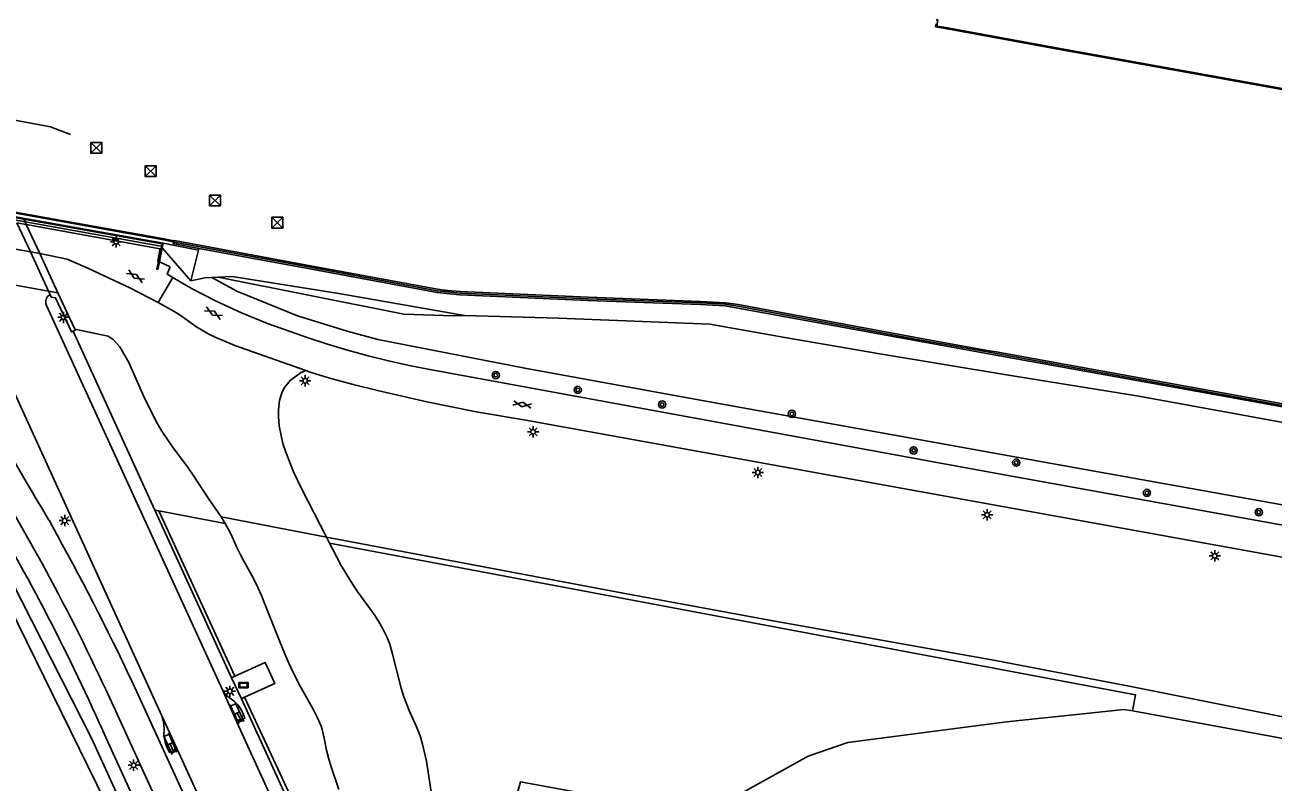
# Model space of a CAD drawing. Extents: x 130998 to 133001, y 398999 to 403002.
# Drawn here: x 131275 to 131412.6, y 399095.3 to 399178.7 of the extents above; entities that cross this region are included whole.
import ezdxf

# ---------------------------------------------------------------- set-up
doc = ezdxf.new("R2010")
doc.units = 0
for name, color, linetype in [('gg-afsc-hekwerk', 7, 'Continuous'), ('gg-afsc-muur', 7, 'Continuous'), ('gg-knt-BGT kruinlijn', 7, 'Continuous'), ('gg-knt-bovenkant onderkant talud', 7, 'Continuous'), ('gg-knt-verharding', 7, 'Continuous'), ('gg-knt-verharding nz', 7, 'Continuous'), ('gg-kwrk-geleidewerk', 7, 'Continuous'), ('gg-kwrk-kunstwerk', 7, 'Continuous'), ('gg-kwrk-kunstwerk niveau 01', 7, 'Continuous'), ('gt-grn-groengrens', 7, 'Continuous'), ('gt-grn-weggrens', 7, 'Continuous'), ('gt-symb-boom', 7, 'Continuous'), ('gt-symb-gesloten verharding', 7, 'Continuous'), ('gt-symb-klinker verharding', 7, 'Continuous'), ('gt-symb-kolk center center', 7, 'Continuous'), ('gt-symb-lichtmast', 7, 'Continuous'), ('gt-symb-meerpaal', 7, 'Continuous'), ('gt-symb-reclamebord', 7, 'Continuous'), ('gx-grn-maaiveld', 7, 'Continuous')]:
    doc.layers.add(name, color=color, linetype=linetype)

# ---------------------------------------------------------------- blocks, each defined once
blk = doc.blocks.new('gt0-MPAAL')
at = {"layer": 'gt-symb-meerpaal'}
for p, q in [((-0.6, 0.6), (0.6, -0.6)), ((-0.6, -0.6), (0.6, 0.6))]:
    blk.add_line(p, q, dxfattribs=at)
blk.add_lwpolyline([(-0.6, 0.6), (-0.6, -0.6), (0.6, -0.6), (0.6, 0.6)], close=True, dxfattribs=at)
blk = doc.blocks.new('gt0-BOOM')
at = {"layer": 'gt-symb-boom'}
for radius in [0.4, 0.2]:
    blk.add_circle((0, 0), radius, dxfattribs=at)
blk = doc.blocks.new('gt0-LMAST')
at = {"layer": 'gt-symb-lichtmast'}
for p, q in [((-0.18, 0.17), (-0.45, 0.44)), ((-0.01, 0.25), (-0.01, 0.62)), ((0.17, 0.17), (0.44, 0.44)), ((-0.26, 0), (-0.63, 0)), ((-0.18, -0.18), (-0.45, -0.45)), ((-0.01, -0.25), (-0.01, -0.63)), ((0.44, -0.45), (0.17, -0.18)), ((0.24, 0), (0.62, 0))]:
    blk.add_line(p, q, dxfattribs=at)
blk.add_circle((-0.01, 0), 0.25, dxfattribs=at)
blk = doc.blocks.new('gt0-GESVH1')
at = {"layer": 'gt-symb-gesloten verharding'}
for p, q in [((-0.99, -0.26), (0.01, 0.24)), ((0.01, -0.26), (-0.99, 0.24)), ((0.01, 0.24), (1.01, -0.26)), ((1.01, 0.24), (0.01, -0.26))]:
    blk.add_line(p, q, dxfattribs=at)
blk = doc.blocks.new('gt0-KOLKCC')
at = {"layer": 'gt-symb-kolk center center'}
blk.add_lwpolyline([(-0.38, 0.2), (0.38, 0.2), (0.38, -0.2), (-0.38, -0.2)], close=True, dxfattribs=at)
blk = doc.blocks.new('gt0-KL1')
at = {"layer": 'gt-symb-klinker verharding'}
for p, q in [((-1.15, 0.3), (1.15, 0.3)), ((-1, -0.3), (-1, 0.3)), ((-0.5, 0.3), (-0.5, 0.45)), ((0, -0.3), (0, 0.3)), ((0.5, 0.3), (0.5, 0.45)), ((1, -0.3), (1, 0.3)), ((-1.15, -0.3), (1.15, -0.3)), ((-0.5, -0.45), (-0.5, -0.3)), ((0.5, -0.45), (0.5, -0.3))]:
    blk.add_line(p, q, dxfattribs=at)
blk = doc.blocks.new('gt0-RBORD')
at = {"layer": 'gt-symb-reclamebord'}
blk.add_lwpolyline([(-0.5, 0.29), (-0.5, -0.29), (0.5, -0.29), (0.5, 0.29), (-0.5, 0.29)], dxfattribs=at)
blk.add_lwpolyline([(-0.42, -0.21), (0.42, -0.21), (0.42, 0.21), (-0.42, 0.21)], close=True, dxfattribs=at)

msp = doc.modelspace()

# ---------------------------------------------------------------- linework, layer by layer
at = {"layer": 'gg-afsc-hekwerk'}
msp.add_line((131397.06, 399103.13), (131396.13, 399103.3), dxfattribs=at)
for points in [[(131396.13, 399103.3), (131383.16, 399101.91), (131365.7, 399099.65), (131361.33, 399098.15), (131349.6, 399091.64), (131329.61, 399095.33), (131327.17, 399086.55), (131354.12, 399080.37), (131368.7, 399071.15), (131379.26, 399062.61), (131395.96, 399045.79)], [(131425.08, 399015.6), (131433.92, 399023.68), (131457.92, 399046.05), (131489.4, 399076.2), (131492.13, 399085.56), (131471.64, 399089.42), (131397.06, 399103.13)]]:
    msp.add_lwpolyline(points, dxfattribs=at)
at = {"layer": 'gg-afsc-muur'}
msp.add_lwpolyline([(131291.42, 399154.79), (131291.64, 399154.74), (131306.42, 399152.01), (131320.44, 399149.42), (131321.58, 399149.29), (131322.95, 399149.15), (131337.05, 399148.53), (131349.45, 399148.08), (131352.18, 399147.94), (131353.58, 399147.72), (131373.95, 399143.96), (131381.25, 399142.65), (131382.02, 399142.51), (131404.3, 399138.49), (131427.55, 399134.26), (131452.35, 399129.72), (131474.5, 399125.74), (131478.82, 399124.94), (131479.64, 399124.79), (131497.72, 399121.55), (131514.63, 399118.49)], dxfattribs=at)
at = {"layer": 'gg-knt-BGT kruinlijn'}
for p, q in [((131293.28, 399150.52), (131294.83, 399150.84)), ((131294.83, 399150.84), (131295.57, 399150.88)), ((131295.57, 399150.88), (131296.27, 399150.91)), ((131296.27, 399150.91), (131297.84, 399150.98)), ((131297.84, 399150.98), (131309.6, 399149.13)), ((131309.6, 399149.13), (131323.44, 399146.7)), ((131323.44, 399146.7), (131333.81, 399146.41)), ((131333.81, 399146.41), (131350.49, 399145.76)), ((131350.49, 399145.76), (131358.75, 399144.29)), ((131358.75, 399144.29), (131369.21, 399142.47)), ((131369.21, 399142.47), (131383.17, 399140.18)), ((131383.17, 399140.18), (131397.76, 399137.81)), ((131397.76, 399137.81), (131420.35, 399133.71))]:
    msp.add_line(p, q, dxfattribs=at)
msp.add_lwpolyline([(131273.52, 399117.45), (131282.33, 399100.13), (131288.58, 399086.47)], dxfattribs=at)
at = {"layer": 'gg-knt-bovenkant onderkant talud'}
for q in [(131322.2, 399146.68), (131323.44, 399146.7)]:
    msp.add_line((131322.23, 399146.67), q, dxfattribs=at)
at = {"layer": 'gg-knt-verharding'}
for p, q in [((131268.23, 399150.42), (131290.09, 399102.57)), ((131296.74, 399105.52), (131277.37, 399147.8)), ((131289.32, 399125.24), (131280.29, 399144.97)), ((131297.77, 399106.79), (131289.32, 399125.24)), ((131277.65, 399124.13), (131278.53, 399122.51)), ((131297.77, 399106.79), (131298.13, 399106.96)), ((131298.84, 399104.46), (131297.77, 399106.79)), ((131298.35, 399101.88), (131296.74, 399105.52)), ((131287.3, 399105.3), (131335.46, 399000)), ((131299.2, 399104.63), (131298.84, 399104.46)), ((131298.84, 399104.46), (131346.67, 399000)), ((131285.55, 399101.88), (131332.13, 399000)), ((131291.78, 399098.91), (131290.09, 399102.57)), ((131316.89, 399061.47), (131298.35, 399101.88)), ((131290.51, 399085.8), (131283.57, 399100.95)), ((131291.78, 399098.91), (131310.33, 399058.25))]:
    msp.add_line(p, q, dxfattribs=at)
for points in [[(131276.62, 399153.54), (131279.66, 399152.89), (131281.98, 399151.88), (131286.54, 399149.74), (131289.68, 399148.12)], [(131290.99, 399152.08), (131290.67, 399151.25), (131291.29, 399150.88)], [(131291.29, 399150.88), (131293.33, 399149.69), (131296.06, 399148.27), (131298.86, 399146.98), (131301.71, 399145.83), (131306.1, 399144.26), (131308.32, 399143.54), (131310.55, 399142.88), (131312.8, 399142.27), (131315.06, 399141.71), (131317.33, 399141.2), (131319.61, 399140.74), (131381.94, 399129.33), (131499.84, 399108.03), (131501.87, 399107.66)], [(131305.93, 399140.65), (131298.12, 399143.4), (131295.96, 399144.31), (131295.25, 399144.65), (131293.84, 399145.47), (131292.46, 399146.47), (131291.75, 399146.94), (131289.68, 399148.12)], [(131466.11, 399110.57), (131330.2, 399135.16), (131324.72, 399136.1), (131319.27, 399137.2), (131313.85, 399138.42), (131311.15, 399139.1), (131308.46, 399139.83), (131306.42, 399140.47), (131305.93, 399140.65)], [(131298.13, 399106.96), (131301.47, 399108.47), (131302.52, 399106.14), (131299.2, 399104.63)], [(131298.35, 399101.88), (131299.24, 399102.33), (131298.92, 399103.08)], [(131290.09, 399102.57), (131290.29, 399101.76), (131290.32, 399100.93)], [(131290.6, 399099.24), (131290.92, 399098.55), (131291.78, 399098.91)]]:
    msp.add_lwpolyline(points, dxfattribs=at)
for centre, radius, start, end in [((131278.2, 399148.21), 0.925, 118.6762, 206.0973), ((131499.16, 399258.33), 259, 205.4168, 211.2078), ((131063.03, 399002.45), 243.72, 24.0766, 31.417), ((131066.58, 399004.16), 237.6, 24.0406, 31.252), ((131032.71, 398986.49), 280.94, 25.0175, 28.9587), ((131299.24, 399106.75), 2.78, 206.1115, 240.432), ((131296.02, 399101.72), 3.2, 25.0516, 54.6674), ((131293.83, 399100.63), 3.52, 175.1081, 203.401)]:
    msp.add_arc(centre, radius, start, end, dxfattribs=at)
at = {"layer": 'gg-knt-verharding nz'}
for p, q in [((131264.86, 399155.64), (131275.6, 399153.7)), ((131275.6, 399153.7), (131276.62, 399153.54))]:
    msp.add_line(p, q, dxfattribs=at)
at = {"layer": 'gg-kwrk-geleidewerk'}
msp.add_lwpolyline([(131280, 399166.63), (131277.81, 399167.49), (131249.86, 399172.7), (131246.78, 399172.7)], dxfattribs=at)
at = {"layer": 'gg-kwrk-kunstwerk'}
for p, q in [((131274.11, 399156.91), (131275.14, 399156.74)), ((131277.76, 399149.02), (131277.59, 399149.39)), ((131278.63, 399149.2), (131280.48, 399145.18))]:
    msp.add_line(p, q, dxfattribs=at)
for points in [[(131280.29, 399144.97), (131280.13, 399144.89), (131278.37, 399148.64), (131277.89, 399148.73), (131277.76, 399149.02)], [(131280.48, 399145.18), (131280.53, 399145.08), (131280.29, 399144.97)]]:
    msp.add_lwpolyline(points, dxfattribs=at)
at = {"layer": 'gg-kwrk-kunstwerk niveau 01'}
for p, q in [((131275.6, 399153.7), (131274.11, 399156.91)), ((131274.83, 399157.43), (131275.01, 399157.02)), ((131275.01, 399157.02), (131275.14, 399156.74)), ((131275.14, 399156.74), (131276.62, 399153.54)), ((131277.59, 399149.39), (131275.6, 399153.7)), ((131276.62, 399153.54), (131278.63, 399149.2)), ((131266.84, 399151.34), (131277.59, 399149.39)), ((131277.59, 399149.39), (131278.63, 399149.2))]:
    msp.add_line(p, q, dxfattribs=at)
at = {"layer": 'gt-grn-groengrens'}
for p, q in [((131289.32, 399125.24), (131289.75, 399125.16)), ((131298.13, 399106.96), (131289.75, 399125.16)), ((131289.75, 399125.16), (131297.04, 399123.79)), ((131296.63, 399124.51), (131308.22, 399122.27)), ((131297.04, 399123.79), (131296.63, 399124.51)), ((131308.22, 399122.27), (131308.55, 399121.62))]:
    msp.add_line(p, q, dxfattribs=at)
for points in [[(131295.57, 399150.88), (131298.35, 399149.39), (131305.02, 399146.68), (131310.49, 399144.97), (131313.88, 399144.07), (131330.07, 399140.89), (131349.62, 399137.35), (131387.96, 399130.42), (131442.07, 399120.73), (131457.66, 399117.87), (131502.43, 399109.83), (131515.85, 399107.46), (131550.71, 399101.12)], [(131322.2, 399146.68), (131316.75, 399146.84), (131296.27, 399150.91)], [(131280.48, 399145.18), (131284.16, 399144.44), (131284.73, 399144.07), (131285.45, 399143.26), (131286.44, 399141.52), (131288.22, 399137.51), (131289.57, 399134.83), (131290.08, 399133.97), (131291.24, 399132.24), (131292.98, 399129.91), (131293.54, 399129.09), (131294.62, 399127.41), (131295.35, 399126.31), (131296.63, 399124.51)], [(131308.22, 399122.27), (131305.46, 399127.65), (131304.6, 399129.46), (131303.73, 399131.63), (131303.43, 399132.59), (131303.01, 399134.55), (131302.93, 399135.55), (131302.93, 399136.32), (131303.05, 399137.33), (131303.34, 399138.3), (131303.58, 399138.77), (131304.21, 399139.54), (131305.37, 399140.37), (131305.93, 399140.65)], [(131258.01, 399126.68), (131260.35, 399126.53), (131267.92, 399120.88), (131272.26, 399116.71), (131286.82, 399087.08)], [(131297.04, 399123.79), (131297.42, 399123.13), (131297.7, 399122.58), (131298.34, 399121.14), (131298.79, 399120.24), (131300.2, 399117.63), (131300.64, 399116.74), (131301.05, 399115.83), (131301.81, 399113.98), (131303.11, 399110.66), (131303.89, 399108.81), (131304.3, 399107.9), (131304.73, 399107), (131305.32, 399105.85), (131306.78, 399103.23), (131307.23, 399102.35), (131307.63, 399101.43), (131307.75, 399101.08), (131307.98, 399100.11), (131308.23, 399098.79), (131308.47, 399097.82), (131308.77, 399096.86), (131309.58, 399094.48)], [(131465.13, 399092.2), (131396.7, 399105.85), (131381.96, 399108.67), (131357.63, 399113.02), (131341.53, 399116.01), (131308.22, 399122.27)], [(131397.06, 399103.13), (131397.41, 399104.91), (131317.93, 399119.84), (131308.55, 399121.62)], [(131319.85, 399093.74), (131319.23, 399097.6), (131318.82, 399099.47), (131318.54, 399100.39), (131318.16, 399101.36), (131317.35, 399103.19), (131316.76, 399104.67), (131316.45, 399105.63), (131315.48, 399109.54), (131315.19, 399110.48), (131314.88, 399111.28), (131314.44, 399112.16), (131313.94, 399113.02), (131313.39, 399113.85), (131311.62, 399116.32), (131310.88, 399117.45), (131309.86, 399119.17), (131308.91, 399120.93), (131308.55, 399121.62)], [(131299.2, 399104.63), (131305.54, 399090.97), (131322.6, 399053.82), (131344.63, 399006.68), (131347.11, 399000.25), (131347.23, 399000)]]:
    msp.add_lwpolyline(points, dxfattribs=at)
at = {"layer": 'gt-grn-weggrens'}
msp.add_line((131291.29, 399150.88), (131289.68, 399148.12), dxfattribs=at)
at = {"layer": 'gx-grn-maaiveld'}
for p, q in [((131291.37, 399154.82), (131291.4, 399154.91)), ((131290.04, 399154.24), (131289.71, 399152.66)), ((131290.12, 399154.15), (131289.81, 399152.63)), ((131290.24, 399154.68), (131290.12, 399154.15)), ((131293.28, 399150.52), (131290.12, 399154.15)), ((131290.24, 399154.68), (131294.11, 399153.89)), ((131294.11, 399153.89), (131293.28, 399150.52)), ((131294.11, 399153.89), (131294.16, 399154.1)), ((131289.81, 399152.63), (131290.99, 399152.08))]:
    msp.add_line(p, q, dxfattribs=at)
for points in [[(131514.83, 399153.28), (131497.57, 399156.46), (131466.05, 399162.07), (131436.52, 399167.45), (131411.91, 399171.9), (131399.66, 399174.11), (131389.24, 399175.98), (131376.24, 399178.36), (131375.36, 399178.52), (131375.42, 399178.83)], [(131375.48, 399179.18), (131375.5, 399179.3), (131375.61, 399179.28), (131375.48, 399178.6)], [(131514.86, 399153.38), (131497.6, 399156.55), (131466.08, 399162.16), (131436.55, 399167.54), (131411.94, 399172), (131389.27, 399176.08), (131376.26, 399178.46), (131375.48, 399178.6)], [(131291.4, 399154.91), (131290.1, 399155.17), (131244.93, 399163.26), (131241.95, 399163.77), (131235.93, 399162.99), (131229.14, 399160.92), (131221.72, 399162.09)], [(131291.37, 399154.82), (131290.08, 399155.07), (131272.74, 399158.18), (131262.95, 399159.93), (131259.05, 399160.63), (131255.45, 399161.28), (131253.18, 399161.69), (131244.86, 399163.18)], [(131244.79, 399162.79), (131253.37, 399161.26), (131255.64, 399160.85), (131259.25, 399160.21), (131263.15, 399159.51), (131272.93, 399157.77), (131290.24, 399154.68)], [(131244.83, 399162.44), (131244.87, 399162.67), (131253.43, 399161.15), (131255.7, 399160.74), (131259.3, 399160.1), (131263.2, 399159.4), (131272.99, 399157.66), (131290.12, 399154.6), (131290.04, 399154.24)], [(131290.04, 399154.24), (131289.96, 399154.34), (131261.08, 399159.53), (131244.9, 399162.43)], [(131289.71, 399152.66), (131289.65, 399152.67), (131289.9, 399154.06), (131275.14, 399156.74)], [(131514.65, 399118.66), (131497.75, 399121.72), (131479.67, 399124.96), (131478.85, 399125.11), (131474.53, 399125.91), (131452.38, 399129.89), (131427.58, 399134.43), (131404.33, 399138.67), (131382.05, 399142.68), (131381.28, 399142.82), (131373.98, 399144.13), (131353.61, 399147.9), (131352.2, 399148.11), (131349.46, 399148.26), (131337.05, 399148.71), (131322.96, 399149.33), (131321.6, 399149.47), (131320.46, 399149.59), (131306.46, 399152.18), (131291.67, 399154.91), (131291.41, 399154.97), (131291.4, 399154.91)], [(131294.16, 399154.1), (131291.33, 399154.63), (131291.37, 399154.82)], [(131294.16, 399154.1), (131306.39, 399151.84), (131320.41, 399149.24), (131322.94, 399148.98), (131337.04, 399148.36), (131349.44, 399147.91), (131352.16, 399147.76), (131373.91, 399143.79), (131381.99, 399142.34), (131404.27, 399138.32), (131427.52, 399134.09), (131442.65, 399131.32)], [(131289.71, 399152.66), (131289.52, 399151.79), (131289.62, 399151.77), (131289.81, 399152.63)]]:
    msp.add_lwpolyline(points, dxfattribs=at)

# ---------------------------------------------------------------- block references
at = {"layer": 'gt-symb-boom'}
for p in [(131326.88, 399140.13), (131335.92, 399138.5), (131345.22, 399136.89), (131359.52, 399135.86), (131372.94, 399131.83), (131384.25, 399130.49), (131398.65, 399127.15), (131410.98, 399125.02)]:
    msp.add_blockref('gt0-BOOM', p, dxfattribs=at)
at = {"layer": 'gt-symb-gesloten verharding'}
for p, rotation in [((131287.17, 399151.03), -30.924459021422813), ((131295.76, 399146.98), -28.615031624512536), ((131329.8, 399136.9), -9.500010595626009)]:
    msp.add_blockref('gt0-GESVH1', p, dxfattribs=dict(at, rotation=rotation))
at = {"layer": 'gt-symb-klinker verharding'}
for p, rotation in [((131298.37, 399102.89), -65.71736116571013), ((131291, 399099.51), -65.66512570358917)]:
    msp.add_blockref('gt0-KL1', p, dxfattribs=dict(at, rotation=rotation))
at = {"layer": 'gt-symb-kolk center center'}
for p, rotation in [((131298.38, 399102.46), 119.74488129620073), ((131291.33, 399099.24), 112.58900388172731)]:
    msp.add_blockref('gt0-KOLKCC', p, dxfattribs=dict(at, rotation=rotation))
at = {"layer": 'gt-symb-lichtmast'}
for p in [(131285.06, 399154.82), (131279.24, 399146.5), (131305.88, 399139.51), (131331, 399133.88), (131355.78, 399129.4), (131279.38, 399124.1), (131381.04, 399124.74), (131406.13, 399120.21), (131297.58, 399105.29), (131286.98, 399097.14)]:
    msp.add_blockref('gt0-LMAST', p, dxfattribs=at)
at = {"layer": 'gt-symb-meerpaal'}
for p in [(131282.86, 399165.18), (131288.85, 399162.61), (131295.94, 399159.37), (131302.81, 399156.92)]:
    msp.add_blockref('gt0-MPAAL', p, dxfattribs=at)
at = {"layer": 'gt-symb-reclamebord'}
msp.add_blockref('gt0-RBORD', (131299.08, 399105.97), dxfattribs=at)

doc.saveas('drawing.dxf')
